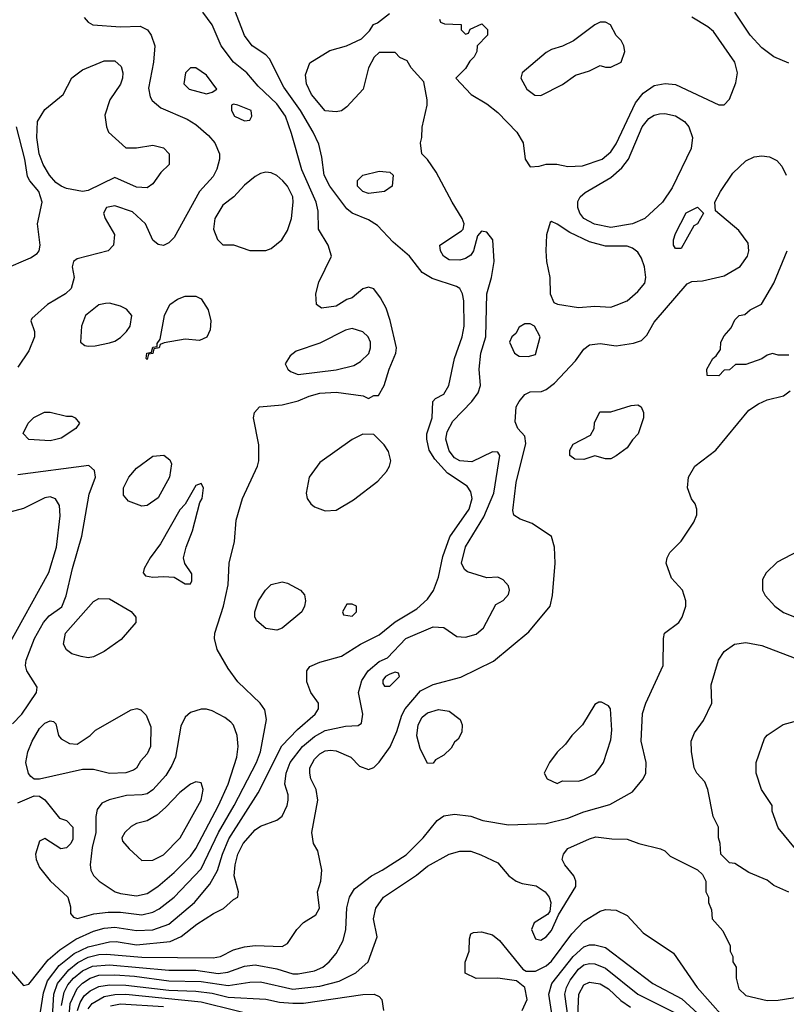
# Model space of a CAD drawing. Header units: inches. Extents: x 1793389 to 1900389, y 320802 to 470796.
# Tile 421 of 656: x 1845716 to 1848561, y 442873 to 446528. Entities that reach past the tile are written whole.
import ezdxf

# ---------------------------------------------------------------- set-up
doc = ezdxf.new("R2010")
doc.units = ezdxf.units.IN
doc.header["$MEASUREMENT"] = 0
doc.layers.add('B8444', color=7, linetype='Continuous')

msp = doc.modelspace()

# ---------------------------------------------------------------- linework, layer by layer
at = {"layer": 'B8444', "color": 2}
for points, elevation in [([(1845671.8, 443011.8), (1845730, 442942.8), (1845750, 442946.8), (1845822.7, 443037.3), (1845865.2, 443074.8), (1845925.3, 443114.7), (1845990, 443143.6), (1846030, 443155.6), (1846070, 443158.9), (1846150, 443146), (1846210, 443148.9), (1846270, 443170.4), (1846365.1, 443250), (1846421.8, 443318.2), (1846450.8, 443369.2), (1846468.5, 443430), (1846492.6, 443487.4), (1846601.8, 443658.2), (1846688.5, 443831.5), (1846747.1, 443892.9), (1846813.2, 443950), (1846825.2, 443970), (1846825.2, 443990), (1846797.2, 444030), (1846781.2, 444070), (1846782, 444110), (1846793.2, 444126.8), (1846830, 444142.8), (1846910, 444165.5), (1846981.2, 444210), (1847050, 444244.4), (1847110, 444292.7), (1847190, 444340.5), (1847230, 444376.3), (1847251.2, 444408.8), (1847270, 444458), (1847285.7, 444534.3), (1847312.5, 444607.5), (1847383.6, 444710), (1847395.6, 444750), (1847390, 444775.3), (1847376.6, 444796.6), (1847303.9, 444843.9), (1847256.6, 444896.6), (1847236.2, 444930), (1847227.3, 444970), (1847227.3, 444990), (1847247.3, 445050), (1847249.2, 445110.8), (1847259, 445121), (1847290, 445138), (1847308.7, 445170), (1847329.2, 445270), (1847357.6, 445350), (1847365.6, 445390), (1847364.1, 445484.1), (1847359.3, 445510), (1847349.4, 445529.4), (1847337, 445537), (1847247, 445567), (1847210, 445589), (1847162.7, 445650), (1847102, 445702), (1847044.1, 445764.1), (1847010, 445785.2), (1846950, 445809.3), (1846930, 445826), (1846867.3, 445910), (1846845.6, 445950), (1846837.2, 446017.2), (1846825.8, 446065.8), (1846805.1, 446110), (1846758, 446190), (1846696.6, 446276.6), (1846642.9, 446382.9), (1846630, 446397.2), (1846579, 446430), (1846550, 446469), (1846511.4, 446571.4)], 426), ([(1845710, 443620.7), (1845770, 443646), (1845790, 443644.7), (1845810, 443632), (1845864, 443564), (1845890, 443554.8), (1845913, 443530), (1845913.8, 443486.2), (1845906.8, 443470), (1845890, 443453.2), (1845869.4, 443449.4), (1845810, 443488.7), (1845790, 443478), (1845774.8, 443430), (1845777.3, 443410), (1845790, 443381), (1845830, 443331), (1845894.8, 443270), (1845905.4, 443234.6), (1845904.7, 443210), (1845916, 443196), (1845931, 443191), (1845991.3, 443208.7), (1846044.9, 443215.1), (1846090, 443214.9), (1846170, 443205.3), (1846210, 443214.4), (1846233.5, 443226.5), (1846290, 443270.4), (1846390, 443375.5), (1846453.5, 443510), (1846512.6, 443610), (1846594.7, 443770), (1846609.6, 443810), (1846632.7, 443930), (1846626, 443966), (1846609.2, 443990), (1846525.2, 444070), (1846490, 444119), (1846449.2, 444190), (1846439.3, 444230), (1846440.9, 444250), (1846472, 444350), (1846489.5, 444430), (1846493.2, 444510), (1846514, 444590), (1846519, 444670), (1846542.7, 444750), (1846599, 444870), (1846604, 444890), (1846604, 444950), (1846584, 445050), (1846588, 445070), (1846606, 445090), (1846690, 445097.3), (1846750, 445113), (1846790, 445130.4), (1846830, 445141.3), (1846890, 445145.5), (1846990.9, 445130.9), (1847010, 445122), (1847030, 445132), (1847047.3, 445132.7), (1847068.7, 445170), (1847086.6, 445230), (1847112.3, 445290), (1847114.5, 445310), (1847091.5, 445411.5), (1847076.2, 445456.2), (1847055.5, 445495.5), (1847030, 445528.7), (1847010, 445535.3), (1846990, 445528.7), (1846950, 445495.3), (1846930, 445489), (1846890, 445464), (1846836.4, 445456.4), (1846818, 445470), (1846815.3, 445510), (1846826.3, 445553.7), (1846873.2, 445650), (1846861.2, 445690), (1846825.2, 445750), (1846823.2, 445816.8), (1846816.2, 445850), (1846763.6, 445970), (1846725.4, 446105.4), (1846702.4, 446170), (1846670, 446215.6), (1846601, 446281), (1846559.3, 446330), (1846509.7, 446369.7), (1846463.7, 446430), (1846430, 446508.7), (1846395.9, 446555.9)], 430), ([(1845955.2, 446535.2), (1845970, 446518.8), (1845988, 446508), (1846090, 446500.5), (1846163.5, 446503.5), (1846191, 446490), (1846204, 446470), (1846217.3, 446430), (1846213.4, 446370), (1846194, 446274), (1846201.1, 446241.1), (1846208, 446228), (1846239.9, 446199.9), (1846338.3, 446158.3), (1846370, 446139.1), (1846417.3, 446097.3), (1846440.7, 446070), (1846457.3, 446030), (1846457.3, 446010), (1846447.5, 445972.5), (1846434.2, 445945.8), (1846384, 445890), (1846290, 445719), (1846270, 445699.3), (1846250.4, 445689.6), (1846230, 445692.7), (1846210, 445709.2), (1846182.7, 445770), (1846134.5, 445814.5), (1846070, 445837), (1846038, 445830), (1846027.3, 445810), (1846034, 445790), (1846068, 445730), (1846064, 445690), (1846044.7, 445670), (1845930, 445639.3), (1845916, 445630), (1845910.8, 445610), (1845919.1, 445570), (1845907.3, 445530), (1845886.8, 445510), (1845819.1, 445470), (1845762, 445418), (1845758, 445410), (1845771, 445370), (1845770.8, 445350), (1845750, 445298), (1845710, 445238)], 430), ([(1845790, 442821), (1845804.2, 442915.8), (1845819.7, 442960.3), (1845863.1, 443016.9), (1845918.3, 443061.7), (1845970, 443086.2), (1846050, 443104.9), (1846074.2, 443105.9), (1846150, 443093.8), (1846274.5, 443105.5), (1846315.1, 443124.9), (1846373.2, 443170), (1846435.3, 443210), (1846472.3, 443227.7), (1846510, 443262), (1846526, 443270), (1846528, 443290), (1846512.7, 443350), (1846516.2, 443390), (1846526.3, 443430), (1846545.6, 443470), (1846590, 443520.7), (1846610, 443534), (1846670, 443556), (1846690, 443571.3), (1846709.2, 443610), (1846712.7, 443630), (1846712.3, 443650), (1846700.7, 443690), (1846704.7, 443730), (1846720.5, 443770), (1846765.6, 443830), (1846810, 443867), (1846850, 443888.7), (1846924.9, 443904.9), (1846972.7, 443907.3), (1846984, 443916), (1846989, 443950), (1846974, 444030), (1846985.6, 444074.4), (1847008.7, 444110), (1847050, 444144.7), (1847081.2, 444158.8), (1847149.2, 444230), (1847250, 444273.4), (1847290, 444270.8), (1847338, 444238), (1847370, 444236), (1847410, 444246.8), (1847437.2, 444270), (1847483.1, 444356.9), (1847510, 444372), (1847530, 444394), (1847534, 444410), (1847530, 444426), (1847510, 444448), (1847490, 444458), (1847450, 444455.3), (1847378, 444478), (1847366.3, 444486.3), (1847356, 444510), (1847370, 444570.8), (1847438.2, 444681.8), (1847475.1, 444770), (1847497.2, 444910), (1847490, 444922), (1847470, 444924), (1847393.7, 444886.3), (1847350, 444889.6), (1847330, 444900.7), (1847310, 444926.6), (1847297.4, 444970), (1847302.5, 444997.5), (1847322.8, 445037.2), (1847394.5, 445110), (1847417.2, 445142.8), (1847426.6, 445170), (1847420.9, 445230), (1847427, 445290), (1847446, 445350), (1847449.6, 445509.6), (1847467.3, 445570), (1847477, 445630), (1847472.3, 445710), (1847450, 445739), (1847430, 445742), (1847415.3, 445724.7), (1847400.7, 445670), (1847390, 445654), (1847370, 445640.9), (1847350, 445635.1), (1847310, 445636), (1847289.2, 445650), (1847277.2, 445670), (1847275.3, 445690), (1847356, 445744), (1847362, 445750), (1847365.2, 445770), (1847358, 445790), (1847320.7, 445850), (1847262, 445962), (1847230, 446008), (1847208.7, 446030), (1847204, 446070), (1847209, 446090), (1847209.1, 446129.1), (1847228, 446210), (1847228, 446230), (1847216.4, 446296.4), (1847168.9, 446348.9), (1847154.6, 446374.6), (1847127.3, 446387.3), (1847110, 446406), (1847050, 446406), (1847031.6, 446388.4), (1847011.1, 446348.9), (1846990.8, 446270), (1846930, 446204), (1846910, 446189.2), (1846890, 446185.2), (1846849.7, 446189.7), (1846799.3, 446250), (1846780.9, 446290), (1846777.2, 446322.8), (1846792.9, 446367.1), (1846867.2, 446412.8), (1846929.3, 446430.7), (1846984, 446456), (1847014, 446486), (1847028.7, 446510), (1847044, 446516), (1847088, 446550)], 422), ([(1847274, 446530), (1847278, 446518), (1847292.7, 446512.7), (1847354, 446510), (1847354, 446490), (1847370, 446474), (1847382, 446478), (1847387.3, 446492.7), (1847431.6, 446511.6), (1847451.6, 446491.6), (1847452, 446470), (1847414, 446430), (1847412, 446410), (1847402, 446390), (1847386, 446374), (1847370, 446346), (1847334, 446310), (1847392, 446250), (1847450, 446214.8), (1847490, 446182.8), (1847561, 446110), (1847584.7, 446070), (1847592, 446010), (1847610, 445982), (1847643.6, 445983.6), (1847670, 445991.3), (1847708.9, 445991.1), (1847750, 445982.8), (1847804.9, 445984.9), (1847877.2, 446010), (1847910, 446037.3), (1847930, 446067.3), (1848001.1, 446218.9), (1848030, 446254.8), (1848070, 446282.8), (1848110.7, 446290.7), (1848150, 446287.3), (1848310, 446211.3), (1848330, 446211.3), (1848350, 446232), (1848373.6, 446293.6), (1848379.3, 446330), (1848369.2, 446370), (1848290, 446484), (1848270, 446501.2), (1848210, 446537.2)], 422), ([(1848570, 446366.6), (1848514, 446390), (1848470, 446422.7), (1848426.6, 446470), (1848370, 446555.3)], 418), ([(1845658.6, 445601.4), (1845756.6, 445643.4), (1845780.9, 445659.1), (1845789.2, 445670), (1845792.7, 445690), (1845782, 445770), (1845799.5, 445850), (1845787.3, 445890), (1845754, 445930), (1845746, 445946), (1845735.4, 446010), (1845704.7, 446130)], 430), ([(1845835.2, 442784.8), (1845842.5, 442910), (1845856.8, 442950), (1845899.1, 443000.9), (1845932.5, 443027.5), (1845970, 443047.2), (1846010, 443057.5), (1846038.8, 443058.8), (1846170, 443048.2), (1846434.7, 443045.3), (1846462, 443050), (1846510, 443074.9), (1846550, 443086.4), (1846590, 443090.5), (1846690, 443086.8), (1846710, 443098), (1846745.2, 443150), (1846770, 443176), (1846815.1, 443204.9), (1846829, 443230), (1846821.2, 443290), (1846833.2, 443330), (1846837.2, 443370), (1846822, 443442), (1846806, 443470), (1846800.9, 443510), (1846822, 443630), (1846816, 443670), (1846797.2, 443710), (1846792.7, 443730), (1846792.7, 443750), (1846810, 443782.8), (1846830, 443802), (1846850, 443813), (1846870, 443816.3), (1846890, 443813.4), (1846944.7, 443790), (1846976.9, 443756.9), (1847010, 443744.7), (1847030, 443751.3), (1847050, 443771.3), (1847091.4, 443828.6), (1847115.2, 443884.8), (1847133.6, 443946.4), (1847146, 443970), (1847203.3, 444036.7), (1847250, 444059.3), (1847353.6, 444086.4), (1847473.8, 444146.2), (1847604.8, 444255.2), (1847684, 444350), (1847693.2, 444390), (1847702.7, 444510), (1847701.2, 444570), (1847689, 444609), (1847617.5, 444657.5), (1847573.6, 444673.6), (1847550, 444688.7), (1847546, 444706), (1847558.4, 444810), (1847594.8, 444954.8), (1847590, 444982), (1847564, 445010), (1847554.6, 445034.6), (1847559, 445090), (1847569, 445110), (1847590, 445136), (1847610, 445146), (1847652.5, 445147.5), (1847670, 445154.8), (1847701.2, 445178.8), (1847778.9, 445261.1), (1847810, 445304.7), (1847830, 445321), (1847870, 445326), (1847930, 445317.3), (1847993.2, 445326.8), (1848023.1, 445336.9), (1848043.1, 445356.9), (1848070, 445404.7), (1848192.9, 445547.1), (1848210, 445556), (1848250, 445558.8), (1848330, 445576.3), (1848390, 445611), (1848417.2, 445650), (1848421.2, 445670), (1848418.6, 445698.6), (1848384.8, 445744.8), (1848298, 445818), (1848295.3, 445850), (1848316, 445890), (1848362, 445958), (1848410, 446004), (1848441.5, 446018.5), (1848470, 446022.8), (1848498.5, 446018.5), (1848525.2, 446005.2), (1848543.4, 445983.4), (1848560.7, 445950)], 418), ([(1848570, 445282), (1848530, 445282), (1848510, 445288), (1848490, 445282), (1848470, 445268.7), (1848410, 445248), (1848372.7, 445247.3), (1848350, 445228), (1848330, 445226), (1848310, 445206), (1848267.3, 445207.3), (1848266, 445230), (1848288, 445270), (1848300.4, 445279.6), (1848316.4, 445303.6), (1848318, 445330), (1848330, 445354), (1848356.4, 445383.6), (1848370, 445414), (1848386, 445430), (1848407.3, 445432.7), (1848426, 445450), (1848468.7, 445471.3), (1848514, 445550), (1848563.7, 445670)], 414), ([(1845872, 442868), (1845881.9, 442918.1), (1845895.2, 442944.8), (1845916.4, 442970), (1845950, 442996.5), (1845986.4, 443013.6), (1846050, 443019.7), (1846270, 442999.7), (1846370, 442999.1), (1846452.9, 442987.1), (1846488.6, 442991.4), (1846550, 443013.7), (1846590, 443019.5), (1846670, 443004.2), (1846730, 442985.7), (1846750, 442985.3), (1846810, 442996.4), (1846841.2, 443010), (1846865.2, 443030), (1846890, 443061), (1846917, 443110), (1846927, 443150), (1846929.6, 443230.4), (1846939.5, 443270), (1846958.3, 443301.7), (1847021.2, 443350), (1847061.2, 443370), (1847150, 443427.3), (1847213.2, 443490), (1847265.6, 443554.4), (1847290, 443572), (1847330, 443578), (1847390, 443571), (1847434.4, 443554.4), (1847530, 443538.8), (1847670, 443544), (1847750, 443563), (1847810, 443587.7), (1847905.4, 443614.6), (1847990, 443661), (1848029, 443710), (1848039, 443730), (1848041.2, 443770), (1848022, 443850), (1848027.5, 443952.5), (1848039, 443990), (1848104, 444130), (1848105.2, 444230), (1848109.3, 444250.7), (1848162, 444290), (1848174, 444310), (1848188, 444350), (1848188, 444370), (1848175.3, 444410), (1848134.6, 444454.6), (1848115.3, 444510), (1848118, 444530), (1848128.7, 444550), (1848170, 444592), (1848218, 444662), (1848228.7, 444690), (1848228.7, 444710), (1848222, 444730), (1848209.3, 444749.3), (1848194, 444790), (1848197.2, 444830), (1848221.2, 444870), (1848299, 444930), (1848422, 445078), (1848458, 445102), (1848490, 445116), (1848550, 445131.3), (1848575.3, 445150)], 414), ([(1845690, 443913.4), (1845724.5, 443950), (1845779.3, 444030), (1845781.2, 444050), (1845742.7, 444110), (1845738, 444130), (1845740.7, 444150), (1845771.8, 444230), (1845805.1, 444290), (1845825.6, 444314.4), (1845872.3, 444347.7), (1845889.3, 444389.3), (1845912, 444490), (1845947, 444610), (1845974, 444766), (1845997.2, 444830), (1845993.6, 444853.6), (1845972.7, 444872.7), (1845710, 444838)], 434), ([(1845670, 444196), (1845824.9, 444475.1), (1845853.3, 444570), (1845866.3, 444686.3), (1845863.7, 444723.7), (1845849.3, 444749.3), (1845830, 444756), (1845810, 444752.3), (1845730, 444712.7), (1845610, 444681.2)], 438), ([(1848570, 443288.7), (1848514, 443314), (1848490, 443334), (1848422, 443362), (1848370, 443395.3), (1848350, 443398), (1848318, 443430), (1848315.3, 443470), (1848308.7, 443490), (1848308.7, 443530), (1848289, 443570), (1848269.2, 443670), (1848258, 443698), (1848229, 443730), (1848219, 443750), (1848208.4, 443811.6), (1848208, 443850), (1848220.2, 443879.8), (1848253.6, 443926.4), (1848284, 443990), (1848282, 444058), (1848308.7, 444150), (1848330, 444182), (1848368, 444210), (1848410, 444216), (1848470, 444204.7), (1848590, 444158.8)], 410), ([(1848595.3, 443450), (1848530, 443528), (1848508.7, 443590), (1848508, 443610), (1848468.7, 443670), (1848448.7, 443730), (1848448.7, 443770), (1848480.2, 443859.8), (1848490, 443872), (1848549.1, 443910.9), (1848590, 443922)], 406), ([(1845900.2, 442830), (1845904.2, 442875.8), (1845929.2, 442930.7), (1845950, 442951.4), (1845978.4, 442970), (1846010, 442980.2), (1846070, 442982), (1846142.6, 442977.4), (1846270, 442959.7), (1846390, 442957.5), (1846490, 442942.4), (1846570, 442954.9), (1846610, 442956.5), (1846730, 442929), (1846830, 442939.6), (1846901.1, 442958.9), (1846964, 442990), (1847009.2, 443030.8), (1847043.1, 443123.1), (1847029.2, 443190), (1847037.2, 443230), (1847066, 443270), (1847188, 443352), (1847230, 443385.5), (1847309.7, 443430.3), (1847350, 443441.6), (1847390, 443440.5), (1847427.9, 443427.9), (1847490, 443398), (1847531, 443350), (1847558, 443330), (1847581.1, 443321.1), (1847632.5, 443312.5), (1847666, 443290), (1847681, 443270), (1847686.8, 443250), (1847682.8, 443217.2), (1847674.4, 443205.6), (1847625.2, 443174.8), (1847614.8, 443150), (1847630, 443116), (1847650, 443110.8), (1847670, 443122.8), (1847690, 443146.8), (1847715.1, 443204.9), (1847779.3, 443310), (1847779.3, 443330), (1847772.7, 443350), (1847739, 443390), (1847728.7, 443410), (1847734, 443430), (1847750, 443450.8), (1847830, 443487.3), (1847853.7, 443493.7), (1847913.6, 443486.4), (1847970, 443486), (1848014, 443470), (1848094, 443450), (1848110, 443442), (1848130, 443422), (1848231.6, 443371.6), (1848250, 443354), (1848262, 443330), (1848262, 443290), (1848272, 443270), (1848272, 443250), (1848283.6, 443223.6), (1848286, 443190), (1848325.4, 443145.4), (1848352, 443090), (1848352, 443070), (1848362, 443050), (1848362, 443030), (1848374, 443010), (1848374, 442970), (1848384.7, 442930), (1848410, 442904.7), (1848490, 442886.8), (1848530, 442887.7), (1848670, 442910.8)], 410), ([(1847580.9, 442850), (1847599.5, 442890), (1847590, 442935.3), (1847560.2, 442960.2), (1847490, 442969.2), (1847410, 442968), (1847368.7, 442988.7), (1847369, 443029), (1847384, 443070), (1847384.7, 443115.3), (1847390, 443134), (1847400.4, 443139.6), (1847430, 443142), (1847470, 443131), (1847496, 443110), (1847583.5, 443003.5), (1847595.3, 442995.3), (1847630, 442995.5), (1847670, 443014.9), (1847690, 443032.7), (1847765.2, 443134.8), (1847810, 443180.7), (1847870, 443218.8), (1847890, 443224.7), (1847930, 443222), (1847970, 443202), (1848030, 443138), (1848142, 443062), (1848230, 442934.8), (1848326.6, 442826.6)], 406), ([(1847691.8, 442830), (1847679.7, 442910), (1847691.2, 442950), (1847769.8, 443050.2), (1847810, 443086.4), (1847830, 443093), (1847850, 443093.4), (1847890, 443083), (1848064.9, 442950), (1848173.3, 442893.3), (1848277.2, 442797.2)], 402), ([(1847762.5, 442742.5), (1847739.1, 442910), (1847744.9, 442935.1), (1847758.3, 442961.7), (1847790, 443003.1), (1847810, 443018.7), (1847830, 443023.7), (1847850, 443022.6), (1847890, 443007), (1848010, 442910.4), (1848143, 442843)], 398), ([(1847787.1, 442830), (1847791.2, 442910), (1847810, 442945.5), (1847830, 442954.4), (1847870, 442948.4), (1847900.5, 442930), (1847947.2, 442887.2), (1847982.4, 442862.4)], 394), ([(1845930.7, 442850), (1845940.7, 442879.3), (1845956.2, 442903.8), (1845977.4, 442922.6), (1846010, 442939.1), (1846050, 442945.4), (1846110, 442944.1), (1846270, 442924.8), (1846370, 442922), (1846430, 442914), (1846490, 442899.1), (1846630, 442891.8), (1846680.8, 442880.8), (1846730, 442876.9), (1846770, 442876.9), (1846990, 442908.4), (1847031.3, 442910), (1847050, 442902), (1847060.5, 442890), (1847066, 442850)], 406), ([(1845970, 442856.4), (1845984.8, 442875.2), (1846030, 442901.3), (1846070, 442909.2), (1846110, 442910.2), (1846390, 442881.8), (1846650, 442817.1)], 402), ([(1846052.9, 442867.1), (1846090, 442874.7), (1846250, 442864.3)], 398)]:
    msp.add_lwpolyline(points, dxfattribs=dict(at, elevation=elevation))
for points, elevation in [([(1847890, 446518), (1847870, 446518), (1847850, 446508), (1847770.9, 446449.1), (1847730, 446428.7), (1847690, 446417.2), (1847670, 446405.2), (1847581, 446330), (1847576, 446310), (1847598, 446270), (1847627.1, 446247.1), (1847650, 446246), (1847730, 446286.8), (1847778, 446322), (1847830, 446338), (1847870, 446358), (1847890, 446351.3), (1847910, 446351.3), (1847948, 446370), (1847962, 446410), (1847958, 446430), (1847948, 446450), (1847929.1, 446469.1), (1847908.4, 446508.4)], 426), ([(1846110, 446052), (1846150, 446052), (1846210, 446062), (1846250, 446051.3), (1846271.3, 446030), (1846271.3, 445990), (1846239.6, 445960.4), (1846210, 445918), (1846190, 445904), (1846150, 445906), (1846070, 445942), (1845970, 445893.6), (1845950, 445889.6), (1845890, 445900.7), (1845870, 445909.5), (1845850, 445923.7), (1845827.3, 445950), (1845803.6, 445990), (1845788.2, 446030), (1845779.6, 446090), (1845782, 446150), (1845810, 446194.8), (1845878, 446250), (1845910, 446311.3), (1845950, 446341), (1846030, 446374.8), (1846070, 446374.8), (1846093.4, 446353.4), (1846098.8, 446330), (1846097.3, 446310), (1846090, 446288.7), (1846051, 446230), (1846032.7, 446172.7), (1846038, 446130), (1846046, 446110)], 426), ([(1846370, 446348.7), (1846350, 446348.7), (1846331.3, 446330), (1846326, 446290), (1846344.7, 446270), (1846410, 446252), (1846430, 446258), (1846448, 446270), (1846410, 446322)], 434), ([(1846510, 446214), (1846502, 446210), (1846502, 446190), (1846514, 446170), (1846550, 446152), (1846570, 446154), (1846578, 446170), (1846575.3, 446190), (1846526, 446210)], 434), ([(1847910, 445756.3), (1847848.5, 445768.5), (1847810, 445789.6), (1847794.5, 445810), (1847787.3, 445830), (1847787.6, 445852.4), (1847796, 445870), (1847814.5, 445885.5), (1847910, 445941.6), (1847950, 445978), (1847975.1, 446010), (1848026.3, 446130), (1848050, 446160.5), (1848070, 446173), (1848090, 446178), (1848110, 446179.1), (1848150, 446170.6), (1848182.8, 446150), (1848199.1, 446130), (1848213, 446090), (1848207.7, 446050), (1848137.1, 445902.9), (1848101, 445850), (1848036, 445790), (1847990, 445769.6)], 418), ([(1846630, 445961.2), (1846610, 445957.2), (1846590, 445945.2), (1846550, 445913.2), (1846510.5, 445869.5), (1846470, 445839), (1846440.7, 445790), (1846436, 445750), (1846450, 445712), (1846470, 445692), (1846510, 445691.3), (1846570, 445671), (1846630, 445671), (1846650, 445678), (1846689.4, 445710.6), (1846710, 445744.7), (1846724.5, 445790), (1846731.6, 445850), (1846729.5, 445870), (1846710, 445909), (1846692.7, 445930), (1846670, 445949.3), (1846650, 445959.3)], 434), ([(1847010, 445882.7), (1846990, 445889.3), (1846969.3, 445910), (1846969.4, 445930.6), (1846990, 445950.7), (1847050, 445964.7), (1847090, 445962), (1847102, 445950), (1847098, 445910), (1847070, 445889.2)], 422), ([(1848150, 445678), (1848142, 445690), (1848142, 445710), (1848150, 445734), (1848189.3, 445810.7), (1848231.6, 445831.6), (1848254, 445810), (1848231.3, 445770), (1848218, 445762), (1848170, 445678)], 418), ([(1847690, 445778), (1847684.7, 445775.3), (1847670.8, 445729.2), (1847668, 445670), (1847670.6, 445630), (1847682.8, 445570), (1847684.7, 445510), (1847698, 445478), (1847712, 445472), (1847790, 445458.8), (1847850, 445464), (1847910, 445460.7), (1847930, 445467.3), (1847970, 445484), (1848010, 445518.8), (1848036, 445550), (1848039.3, 445570), (1848034.5, 445610), (1848022.9, 445642.9), (1848010, 445664), (1847990, 445679.3), (1847970, 445686.6), (1847890, 445687.3), (1847830, 445702.9), (1847757.6, 445737.6), (1847710, 445769)], 422), ([(1846050, 445475.3), (1846034.6, 445474.6), (1846010, 445469), (1845961, 445430), (1845946, 445390), (1845942, 445330), (1845958, 445318), (1845970, 445316), (1845996.9, 445316.9), (1846050, 445327.7), (1846070, 445334), (1846090, 445347.3), (1846112.7, 445370), (1846126, 445390), (1846132.7, 445430), (1846112.5, 445452.5), (1846090, 445464)], 434), ([(1846383.6, 445336.4), (1846330, 445341.2), (1846252, 445328), (1846238, 445322), (1846234, 445310), (1846214, 445306), (1846210, 445288), (1846194, 445286), (1846190, 445266), (1846186, 445270), (1846188, 445290), (1846206, 445294), (1846210, 445312), (1846226, 445314), (1846226, 445326), (1846238, 445342), (1846253.2, 445430), (1846274, 445470), (1846302, 445490), (1846330, 445500.7), (1846370, 445501), (1846390, 445491.3), (1846416, 445450), (1846426, 445410), (1846423.6, 445376.4), (1846411.1, 445348.9)], 430), ([(1847610, 445398), (1847590, 445398), (1847570, 445386), (1847556.9, 445363.1), (1847542, 445350), (1847534, 445330), (1847552, 445290), (1847570, 445278), (1847603.1, 445276.9), (1847630, 445284.7), (1847648, 445350), (1847626, 445390)], 422), ([(1846950, 445380.7), (1846925.5, 445374.5), (1846830, 445327), (1846742.5, 445297.5), (1846719.8, 445280.2), (1846701, 445250), (1846711.3, 445230), (1846721.4, 445221.4), (1846750, 445210.8), (1846890, 445228.2), (1846956.6, 445243.4), (1846981, 445259), (1847011.4, 445288.6), (1847018, 445310), (1847018, 445330), (1847009.3, 445350), (1846990, 445369.3)], 434), ([(1845890, 445056), (1845910, 445056), (1845922, 445050), (1845938, 445030), (1845924.7, 445010), (1845870, 444974), (1845850, 444969.2), (1845830, 444964), (1845750, 444968.7), (1845728.9, 444991.1), (1845748, 445030), (1845768.9, 445051.1), (1845808.9, 445071.1), (1845830, 445071.3)], 430), ([(1847890, 444898), (1847850, 444908), (1847810, 444895.3), (1847776.4, 444896.4), (1847758, 444910), (1847758, 444930), (1847770, 444952), (1847834.6, 444985.4), (1847848, 445010), (1847848.4, 445031.6), (1847868.4, 445071.6), (1847910, 445072), (1847984.7, 445095.3), (1848010, 445098), (1848022, 445090), (1848031.3, 445070), (1848031, 445050), (1848011.3, 444990), (1847990, 444968), (1847970, 444938), (1847930, 444908), (1847910, 444898)], 414), ([(1846990, 444988.7), (1846950, 444969), (1846830, 444883.7), (1846790.6, 444830), (1846778.8, 444770), (1846782.8, 444750), (1846796, 444730), (1846810, 444718.8), (1846850, 444704), (1846890, 444706.8), (1846954.9, 444745.1), (1847045.4, 444814.6), (1847077.2, 444850), (1847089, 444870), (1847094, 444890), (1847084.7, 444924.7), (1847068.7, 444950), (1847030, 444988)], 430), ([(1846170, 444722), (1846120.2, 444740.2), (1846102, 444762), (1846101.2, 444790), (1846121.2, 444830), (1846150, 444862.8), (1846210, 444906.8), (1846250.8, 444910.8), (1846274, 444894), (1846279.1, 444879.1), (1846272.7, 444830), (1846230, 444753.2), (1846190, 444724)], 430), ([(1846390, 444806), (1846370, 444798), (1846330.8, 444729.2), (1846310, 444708.7), (1846238.5, 444581.5), (1846201, 444530), (1846178, 444490), (1846174, 444474), (1846183.6, 444463.6), (1846210, 444458), (1846250, 444461), (1846290, 444458), (1846330, 444434), (1846350, 444434), (1846355.3, 444444.7), (1846355.3, 444470), (1846329, 444509), (1846324, 444530), (1846334, 444570), (1846357.2, 444630), (1846385.2, 444734.8), (1846394, 444750), (1846398, 444790)], 434), ([(1848630, 444568), (1848526.4, 444513.6), (1848485.4, 444474.6), (1848472, 444450), (1848472, 444410), (1848482, 444390), (1848518, 444350), (1848550, 444326.8), (1848590.5, 444310.5), (1848650, 444276), (1848690, 444266), (1848730, 444264.7), (1848743.1, 444276.9), (1848754, 444310), (1848730, 444466), (1848724.7, 444484.7), (1848708.7, 444510), (1848670, 444548)], 414), ([(1846670, 444262), (1846630, 444268), (1846596.4, 444296.4), (1846589, 444310), (1846589, 444330), (1846602, 444370), (1846628.7, 444410), (1846650, 444431.3), (1846690, 444441), (1846710, 444436), (1846758, 444410), (1846772.8, 444392.8), (1846776.3, 444370), (1846773.4, 444350), (1846762.8, 444330), (1846690, 444268.7)], 426), ([(1845970, 444159.3), (1845944.1, 444164.1), (1845910, 444174), (1845890, 444188.7), (1845879, 444210), (1845886, 444250), (1845990, 444367.3), (1846010, 444378.8), (1846050, 444377.3), (1846130.4, 444330.4), (1846146.8, 444310), (1846147.3, 444290), (1846093.5, 444226.5), (1846030, 444182.7), (1845990, 444162.7)], 430), ([(1846950, 444358), (1846930, 444358), (1846914, 444330), (1846918, 444318), (1846950, 444314), (1846966, 444330), (1846966, 444350)], 430), ([(1847110, 444106), (1847090, 444098), (1847074, 444090), (1847063.6, 444076.4), (1847063.6, 444063.6), (1847070, 444054), (1847090, 444054), (1847126, 444090), (1847122, 444102)], 422), ([(1846050, 443729.6), (1845990, 443743.7), (1845950, 443744.5), (1845790, 443708), (1845770, 443708), (1845758, 443718), (1845749.4, 443729.4), (1845739.3, 443770), (1845746.6, 443810), (1845762.7, 443850), (1845790, 443896), (1845810, 443916), (1845830, 443924.7), (1845842, 443922), (1845850, 443914), (1845861, 443870), (1845870, 443858), (1845901, 443841), (1845930, 443838), (1845978, 443870), (1845998, 443890), (1846130, 443966), (1846151.1, 443971.1), (1846165.4, 443965.4), (1846185.4, 443945.4), (1846202.8, 443902.8), (1846202, 443830), (1846190, 443802), (1846164.5, 443775.5), (1846150.4, 443749.6), (1846138.4, 443741.6), (1846110, 443732)], 430), ([(1847874.6, 443994.6), (1847865.4, 443994.6), (1847850, 443986), (1847804.7, 443910), (1847764.7, 443870), (1847742, 443838), (1847710, 443808), (1847682, 443770), (1847662, 443730), (1847674, 443710), (1847710, 443692), (1847730, 443702), (1847790, 443701), (1847810, 443706.8), (1847851.9, 443728.1), (1847868.7, 443750), (1847882, 443770), (1847910, 443854), (1847913.2, 443890), (1847908, 443970), (1847900.4, 443980.4)], 418), ([(1846410, 443968.7), (1846390, 443968.7), (1846350, 443955.3), (1846330, 443938), (1846314.4, 443905.6), (1846294.9, 443790), (1846281.4, 443758.6), (1846258.2, 443721.8), (1846210, 443669.3), (1846190, 443654.5), (1846170.4, 443649.6), (1846112.5, 443647.5), (1846047.9, 443632.1), (1846020.7, 443619.3), (1846004, 443596), (1845999.1, 443570), (1845999.1, 443510), (1845985.5, 443454.5), (1845978, 443390), (1845980.7, 443370), (1845990.5, 443350.5), (1846011, 443330), (1846070.4, 443290.4), (1846090, 443283.8), (1846150, 443274.9), (1846190, 443284.4), (1846229.3, 443310), (1846290, 443361.6), (1846350, 443423), (1846370, 443450.6), (1846454.3, 443610), (1846489.7, 443690), (1846522, 443790), (1846526.6, 443830), (1846522.7, 443870), (1846509.4, 443909.4), (1846500.2, 443920.2), (1846477.5, 443937.5), (1846430, 443962)], 434), ([(1847230, 443766), (1847202, 443822), (1847189.6, 443869.6), (1847195.1, 443910), (1847210, 443938.8), (1847230, 443954.8), (1847270, 443966.8), (1847310, 443961), (1847351, 443930), (1847358, 443910), (1847356.9, 443883.1), (1847343.6, 443856.4), (1847330, 443846), (1847316.9, 443823.1), (1847290, 443798), (1847259.6, 443780.4), (1847250, 443768)], 414), ([(1846370, 443699), (1846350, 443689.2), (1846310, 443659.3), (1846257.3, 443602.7), (1846224.7, 443575.3), (1846190, 443553.2), (1846150, 443544), (1846130, 443533.2), (1846106, 443510), (1846096, 443490), (1846098, 443478), (1846122, 443450), (1846170, 443406), (1846210, 443408), (1846250, 443427.7), (1846312, 443490), (1846389.3, 443630), (1846397.2, 443670), (1846390, 443695.3)], 438)]:
    msp.add_lwpolyline(points, close=True, dxfattribs=dict(at, elevation=elevation))

doc.saveas('drawing.dxf')
